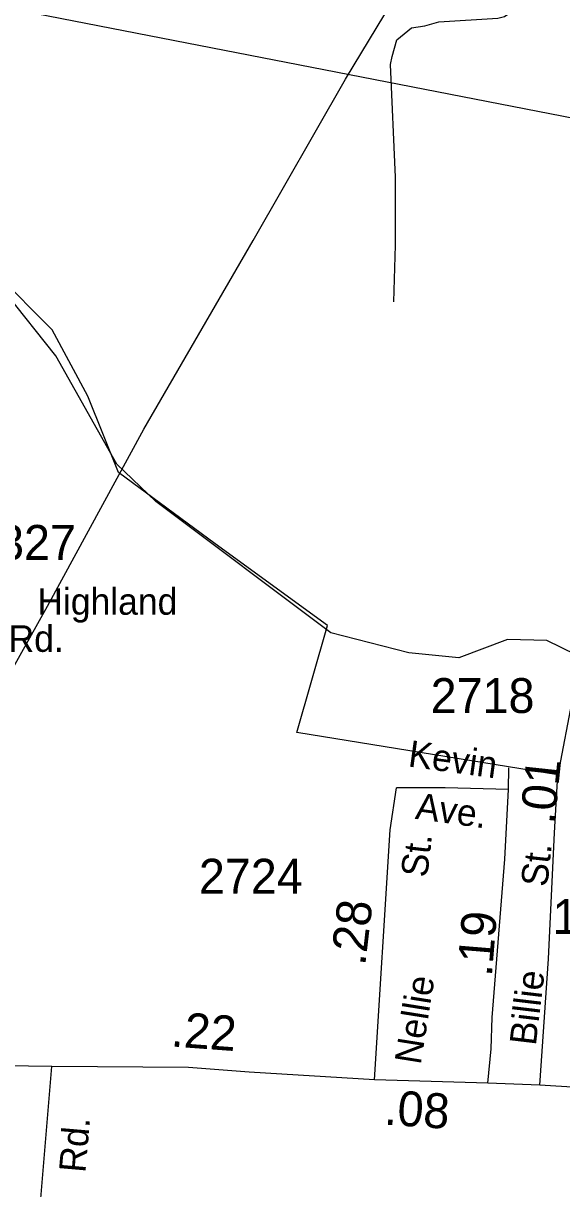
# Model space of a CAD drawing. Extents: x 1473865 to 1648260, y 639067 to 773536.
# Drawn here: x 1523580 to 1525509, y 648916 to 653093 of the extents above; entities that cross this region are included whole.
import ezdxf

# ---------------------------------------------------------------- set-up
doc = ezdxf.new("R2010")
doc.units = 0
for name, color, linetype in [('Exist Boundary Political City Limit New', 7, 'Continuous'), ('Exist Hydrographic Creek Single Shore', 7, 'Continuous'), ('Exist Road Non-System Type 51', 7, 'Continuous'), ('Exist Road Secondary Mileage Hundredths English Label', 7, 'Continuous'), ('Exist Road Secondary Type 51 Attributed', 7, 'Continuous'), ('Exist Road Secondary Type 51 Label', 7, 'Continuous'), ('Exist Road Secondary Type 51 Number Label', 7, 'Continuous'), ('Exist Utilities Electrical Transmission Line', 7, 'Continuous'), ('Map Preparation Boundary City Limit Buffer Line', 7, 'Continuous')]:
    doc.layers.add(name, color=color, linetype=linetype)

msp = doc.modelspace()

# ---------------------------------------------------------------- linework, layer by layer
at = {"layer": 'Exist Boundary Political City Limit New'}
msp.add_lwpolyline([(1523355.1, 653181.8), (1525601.1, 652743.2), (1525601.1, 652633.6), (1526368, 652469.2), (1526258.5, 651793.1), (1526148.9, 651811.4), (1526057.6, 651190.2), (1525655.9, 651245), (1525494.5, 650399.1), (1524560.2, 650550.7), (1524669.9, 650934.4), (1524268.1, 651226.8), (1523921.2, 651482.5), (1523811.6, 651756.6), (1523683.9, 651994.1), (1523483, 652195.1), (1523318.6, 652341.2), (1523300.4, 652487.4), (1523099.5, 652688.4), (1522897.9, 653112.1), (1523336.9, 653072.1), (1523355.1, 653181.8)], dxfattribs=at)
at = {"layer": 'Exist Hydrographic Creek Single Shore'}
msp.add_lwpolyline([(1525613.8, 650802.6), (1525455.9, 650881.3), (1525314.9, 650884.1), (1525140.1, 650819), (1524961, 650836.9), (1524681.7, 650908.4), (1524054.8, 651378.9), (1523915.9, 651513), (1523696.9, 651901.5), (1523516.9, 652128.3), (1523310.9, 652290.1), (1523253.9, 652383.1), (1523222.8, 652518.3), (1523050.9, 652702.3), (1522921.9, 652970.8), (1522838.9, 653041.4), (1522491.4, 653041.2), (1522429.4, 653061.2), (1522373.8, 653081.1), (1522341.2, 653110.5)], dxfattribs=at)
at = {"layer": 'Exist Road Non-System Type 51'}
for points in [[(1524907.3, 652094.3), (1524913, 652297.7), (1524913, 652541.2), (1524895.7, 652945.3), (1524901.6, 652973.2), (1524918.7, 653033.9), (1524970.3, 653076.9), (1525018.1, 653083.6), (1525068.8, 653098.4), (1525280.6, 653111.1), (1525303.7, 653117.2), (1525318.9, 653127.5), (1525339.3, 653155.9), (1525348.1, 653197), (1525353.6, 653269.5), (1525352.1, 653513.7), (1525355.9, 654274.6)], [(1525430.5, 649287.4), (1525461.8, 649739.8), (1525482.5, 650191.4), (1525494.5, 650399)]]:
    msp.add_lwpolyline(points, dxfattribs=at)
at = {"layer": 'Exist Road Secondary Type 51 Attributed'}
msp.add_line((1525318.8, 650346.4), (1525319.7, 650424.3), dxfattribs=at)
for points in [[(1524838.1, 649305.8), (1524894.1, 650202.3), (1524917.5, 650352.3)], [(1525318.8, 650346.4), (1525090.9, 650352.3), (1524917.5, 650352.3)], [(1525244.7, 649294.7), (1525255.8, 649417.8), (1525259.9, 649529.7), (1525304.6, 650097.6), (1525318.8, 650346.4)], [(1523682.6, 649353.4), (1523264.6, 649359.8)], [(1523468.8, 647744.5), (1523504.2, 647790.7), (1523532.2, 647849.9), (1523551.5, 647912.2), (1523579.5, 648184.1), (1523612.8, 648565.6), (1523639.7, 648837.5), (1523682.6, 649353.4)], [(1524838.1, 649305.8), (1524389.5, 649334), (1524171.9, 649350), (1523682.6, 649353.4)], [(1525244.7, 649294.7), (1524838.1, 649305.8)], [(1527263.6, 649196.5), (1527166.9, 649194.3), (1526998.2, 649196.5), (1526771.4, 649208.3), (1526616.8, 649221.5), (1526503.3, 649221.9), (1526271.5, 649240.2), (1526143.7, 649242.4), (1525430.5, 649287.4), (1525244.7, 649294.7)]]:
    msp.add_lwpolyline(points, dxfattribs=at)
at = {"layer": 'Exist Utilities Electrical Transmission Line'}
msp.add_lwpolyline([(1522308.7, 648630.8), (1522575, 649091.8), (1522744.1, 649380.8), (1522977.4, 649798.7), (1523303.2, 650352.8), (1523666.7, 651004.2), (1524011.8, 651637.9), (1524403.9, 652314.8), (1524734.1, 652892.8), (1525012.1, 653353.6)], dxfattribs=at)
at = {"layer": 'Map Preparation Boundary City Limit Buffer Line'}
msp.add_lwpolyline([(1523355.1, 653181.8), (1525601.1, 652743.2), (1525601.1, 652633.6), (1526368, 652469.2), (1526258.5, 651793.1), (1526148.9, 651811.4), (1526057.6, 651190.2), (1525655.9, 651245), (1525494.5, 650399.1), (1524560.2, 650550.7), (1524669.9, 650934.4), (1524268.1, 651226.8), (1523921.2, 651482.5), (1523811.6, 651756.6), (1523683.9, 651994.1), (1523483, 652195.1), (1523318.6, 652341.2), (1523300.4, 652487.4), (1523099.5, 652688.4), (1522897.9, 653112.1), (1523336.9, 653072.1), (1523355.1, 653181.8)], dxfattribs=at)

# ---------------------------------------------------------------- texts
at = {"layer": 'Exist Road Secondary Mileage Hundredths English Label'}
for s, rotation, p in [('.01', 83.8977, (1525482.4, 650220)), ('.28', 83.3615, (1524804.8, 649712.8)), ('.19', 85.3182, (1525258.3, 649673.9)), ('.22', 355.7958, (1524107.1, 649426.1)), ('.08', 356.0869, (1524871, 649146))]:
    msp.add_text(s, height=125, rotation=rotation, dxfattribs=at).set_placement(p)
at = {"layer": 'Exist Road Secondary Type 51 Label'}
for s, p in [('Highland', (1523630.7, 650973.1)), ('Rd.', (1523527.6, 650840.1))]:
    msp.add_text(s, height=95, dxfattribs=at).set_placement(p)
for s, rotation, p in [('Kevin', 352.192, (1524955.8, 650429.6)), ('Ave.', 352.192, (1524981.6, 650241.9)), ('St.', 83.3615, (1525026.8, 650029.1)), ('St.', 83.827, (1525456.9, 649995.4)), ('Nellie', 80.9069, (1525003.6, 649357.9)), ('Billie', 83.1964, (1525416, 649426.7)), ('Rd.', 85.032, (1523802.6, 648971.3))]:
    msp.add_text(s, height=95, rotation=rotation, dxfattribs=at).set_placement(p)
at = {"layer": 'Exist Road Secondary Type 51 Number Label'}
for s, p in [('1327', (1523397, 651169.7)), ('2718', (1525039.4, 650620.9)), ('2724', (1524209.4, 649973.4)), ('1444', (1525476.2, 649829.1))]:
    msp.add_text(s, height=125, dxfattribs=at).set_placement(p)

doc.saveas('drawing.dxf')
